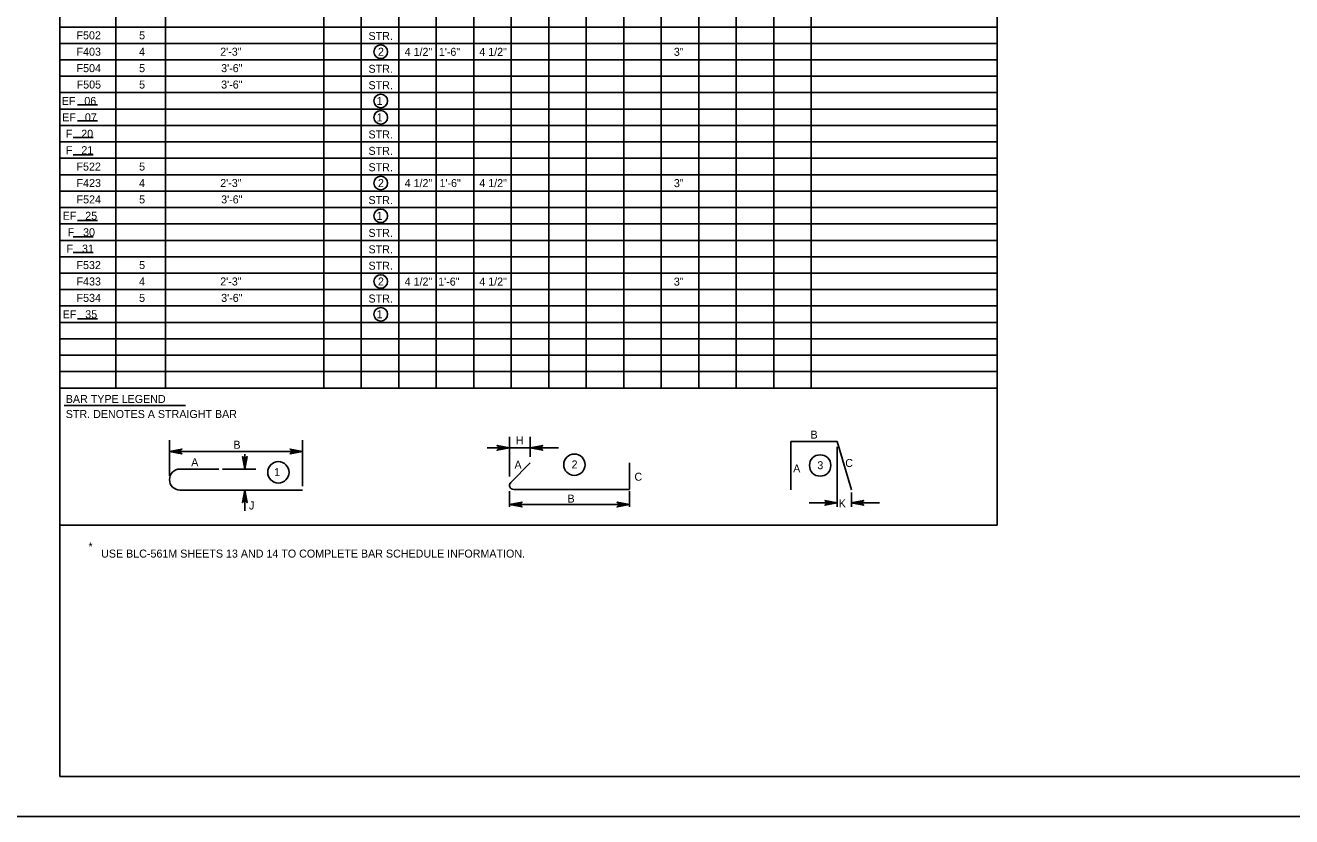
# Model space of a CAD drawing. Extents: x 638255 to 640306, y 296059 to 298435.
# Drawn here: x 639303.6 to 639778.4, y 296059.5 to 296356.1 of the extents above; entities that cross this region are included whole.
import ezdxf

# ---------------------------------------------------------------- set-up
doc = ezdxf.new("R2010")
doc.units = 0
for name, color, linetype in [('2', 7, 'Continuous'), ('3', 7, 'Continuous'), ('4', 7, 'Continuous'), ('6', 7, 'Continuous'), ('PLT-BNDY', 7, 'Continuous')]:
    doc.layers.add(name, color=color, linetype=linetype)

msp = doc.modelspace()

# ---------------------------------------------------------------- linework, layer by layer
at = {"layer": '2'}
for p, q in [((639316.46, 296074.46), (639316.46, 296638.46)), ((640102.46, 296074.46), (639316.46, 296074.46))]:
    msp.add_line(p, q, dxfattribs=at)
at = {"layer": '3'}
for p, q in [((639590.59, 296200.08), (639608.03, 296200.08)), ((639590.59, 296181.98), (639590.59, 296200.08)), ((639608.03, 296200.08), (639613.32, 296181.96)), ((639485.61, 296184.73), (639492.94, 296192.06)), ((639530.12, 296182.1), (639530.12, 296192.05)), ((639361.57, 296189.77), (639376.08, 296189.77)), ((639361.57, 296181.86), (639407.49, 296181.86)), ((639486.7, 296182.1), (639530.12, 296182.1))]:
    msp.add_line(p, q, dxfattribs=at)
for centre, radius, start in [((639361.57, 296185.82), 3.95, 90), ((639486.7, 296183.64), 1.54, 135)]:
    msp.add_arc(centre, radius, start, 270, dxfattribs=at)
at = {"layer": '4'}
for p, q in [((639323.18, 296326.28), (639330.59, 296326.28)), ((639323.18, 296320.25), (639330.59, 296320.25)), ((639321.56, 296314.1), (639328.97, 296314.1)), ((639321.56, 296307.49), (639328.97, 296307.49)), ((639323.18, 296282.92), (639330.59, 296282.92)), ((639321.56, 296276.77), (639328.97, 296276.77)), ((639321.56, 296270.98), (639328.97, 296270.98)), ((639323.18, 296246.05), (639330.59, 296246.05)), ((639318.19, 296213.61), (639363.66, 296213.61)), ((639485.16, 296186.91), (639485.16, 296201.88)), ((639492.92, 296194.37), (639492.92, 296201.88)), ((639357.61, 296187.28), (639357.61, 296200.59)), ((639360.42, 296196.38), (639404.69, 296196.38)), ((639407.49, 296183.32), (639407.49, 296200.59)), ((639476.7, 296197.67), (639503.48, 296197.67)), ((639608.03, 296198.06), (639608.03, 296175.64)), ((639385.84, 296192.58), (639385.84, 296195.38)), ((639377.54, 296189.77), (639390.04, 296189.77)), ((639383.6, 296181.86), (639390.04, 296181.86)), ((639504.92, 296182.1), (639509.52, 296182.1)), ((639385.84, 296179.06), (639385.84, 296176.25)), ((639485.16, 296181.48), (639485.16, 296175.66)), ((639530.14, 296181.49), (639530.14, 296175.66)), ((639597.46, 296177.1), (639605.8, 296177.1)), ((639613.32, 296180.95), (639613.32, 296175.56)), ((639616.1, 296177.1), (639623.92, 296177.1)), ((639385.84, 296176.25), (639385.84, 296174.15)), ((639485.16, 296176.42), (639530.14, 296176.42))]:
    msp.add_line(p, q, dxfattribs=at)
for points in [[(639357.61, 296196.38), (639362.27, 296197.25), (639361.91, 296197), (639361.73, 296196.69), (639361.67, 296196.38), (639361.73, 296196.06), (639361.91, 296195.75), (639362.27, 296195.5), (639357.61, 296196.38), (639361.91, 296195.75), (639361.73, 296196.06), (639357.61, 296196.38), (639361.67, 296196.38), (639361.73, 296196.69), (639357.61, 296196.38), (639361.91, 296197)], [(639407.49, 296196.38), (639402.83, 296195.5), (639403.19, 296195.75), (639403.37, 296196.06), (639403.43, 296196.38), (639403.37, 296196.69), (639403.19, 296197), (639402.83, 296197.25), (639407.49, 296196.38), (639403.19, 296197), (639403.37, 296196.69), (639407.49, 296196.38), (639403.43, 296196.38), (639403.37, 296196.06), (639407.49, 296196.38), (639403.19, 296195.75)], [(639485.16, 296197.67), (639480.5, 296196.8), (639480.86, 296197.05), (639481.05, 296197.36), (639481.1, 296197.67), (639481.05, 296197.99), (639480.86, 296198.3), (639480.5, 296198.55), (639485.16, 296197.67), (639480.86, 296198.3), (639481.05, 296197.99), (639485.16, 296197.67), (639481.1, 296197.67), (639481.05, 296197.36), (639485.16, 296197.67), (639480.86, 296197.05)], [(639492.92, 296197.67), (639497.58, 296198.55), (639497.22, 296198.3), (639497.04, 296197.99), (639496.99, 296197.67), (639497.04, 296197.36), (639497.22, 296197.05), (639497.58, 296196.8), (639492.92, 296197.67), (639497.22, 296197.05), (639497.04, 296197.36), (639492.92, 296197.67), (639496.99, 296197.67), (639497.04, 296197.99), (639492.92, 296197.67), (639497.22, 296198.3)], [(639385.84, 296189.77), (639384.97, 296194.43), (639385.21, 296194.07), (639385.53, 296193.89), (639385.84, 296193.83), (639386.15, 296193.89), (639386.46, 296194.07), (639386.71, 296194.43), (639385.84, 296189.77), (639386.46, 296194.07), (639386.15, 296193.89), (639385.84, 296189.77), (639385.84, 296193.83), (639385.53, 296193.89), (639385.84, 296189.77), (639385.21, 296194.07)], [(639385.84, 296181.86), (639386.71, 296177.2), (639386.46, 296177.56), (639386.15, 296177.75), (639385.84, 296177.8), (639385.53, 296177.75), (639385.21, 296177.56), (639384.97, 296177.2), (639385.84, 296181.86), (639385.21, 296177.56), (639385.53, 296177.75), (639385.84, 296181.86), (639385.84, 296177.8), (639386.15, 296177.75), (639385.84, 296181.86), (639386.46, 296177.56)], [(639485.16, 296176.42), (639489.82, 296177.29), (639489.47, 296177.04), (639489.28, 296176.73), (639489.23, 296176.42), (639489.28, 296176.11), (639489.47, 296175.79), (639489.82, 296175.55), (639485.16, 296176.42), (639489.47, 296175.79), (639489.28, 296176.11), (639485.16, 296176.42), (639489.23, 296176.42), (639489.28, 296176.73), (639485.16, 296176.42), (639489.47, 296177.04)], [(639530.14, 296176.42), (639525.48, 296175.55), (639525.83, 296175.79), (639526.02, 296176.11), (639526.07, 296176.42), (639526.02, 296176.73), (639525.83, 296177.04), (639525.48, 296177.29), (639530.14, 296176.42), (639525.83, 296177.04), (639526.02, 296176.73), (639530.14, 296176.42), (639526.07, 296176.42), (639526.02, 296176.11), (639530.14, 296176.42), (639525.83, 296175.79)], [(639608.04, 296177.1), (639603.38, 296176.22), (639603.73, 296176.47), (639603.92, 296176.78), (639603.97, 296177.1), (639603.92, 296177.41), (639603.73, 296177.72), (639603.38, 296177.97), (639608.04, 296177.1), (639603.73, 296177.72), (639603.92, 296177.41), (639608.04, 296177.1), (639603.97, 296177.1), (639603.92, 296176.78), (639608.04, 296177.1), (639603.73, 296176.47)], [(639613.3, 296177.1), (639617.96, 296177.97), (639617.6, 296177.72), (639617.41, 296177.41), (639617.36, 296177.1), (639617.41, 296176.78), (639617.6, 296176.47), (639617.96, 296176.22), (639613.3, 296177.1), (639617.6, 296176.47), (639617.41, 296176.78), (639613.3, 296177.1), (639617.36, 296177.1), (639617.41, 296177.41), (639613.3, 296177.1), (639617.6, 296177.72)]]:
    msp.add_lwpolyline(points, dxfattribs=at)
for points in [[(639360.42, 296196.85), (639360.42, 296195.91), (639357.61, 296196.38)], [(639404.69, 296196.85), (639404.69, 296195.91), (639407.49, 296196.38)], [(639385.37, 296192.58), (639386.31, 296192.58), (639385.84, 296189.77)], [(639385.37, 296179.06), (639386.31, 296179.06), (639385.84, 296181.86)], [(639605.23, 296177.57), (639605.23, 296176.63), (639608.04, 296177.1)], [(639616.1, 296177.57), (639616.1, 296176.63), (639613.3, 296177.1)], [(639487.97, 296175.95), (639487.97, 296176.89), (639485.16, 296176.42)], [(639527.33, 296175.95), (639527.33, 296176.89), (639530.14, 296176.42)]]:
    msp.add_lwpolyline(points, close=True, dxfattribs=at)
for centre, radius in [((639436.85, 296346.2), 2.55), ((639436.85, 296327.74), 2.55), ((639436.85, 296321.59), 2.55), ((639436.85, 296296.98), 2.55), ((639436.85, 296284.68), 2.55), ((639436.85, 296260.07), 2.55), ((639436.85, 296247.77), 2.55), ((639398.46, 296188.53), 4.01), ((639509.49, 296191.39), 4.01), ((639601.62, 296191.1), 4.01)]:
    msp.add_circle(centre, radius, dxfattribs=at)
at = {"layer": '6'}
for p, q in [((639667.97, 296168.79), (639667.97, 296638.46)), ((639337.55, 296220.13), (639337.55, 296607.7)), ((639356.11, 296220.13), (639356.11, 296607.7)), ((639415.49, 296220.13), (639415.49, 296607.7)), ((639429.55, 296220.13), (639429.55, 296607.7)), ((639443.61, 296220.13), (639443.61, 296607.7)), ((639457.67, 296220.13), (639457.67, 296607.7)), ((639471.73, 296220.13), (639471.73, 296607.7)), ((639485.79, 296220.13), (639485.79, 296607.7)), ((639499.85, 296220.13), (639499.85, 296607.7)), ((639513.92, 296220.13), (639513.92, 296607.7)), ((639527.98, 296220.13), (639527.98, 296607.7)), ((639542.04, 296220.13), (639542.04, 296607.7)), ((639556.1, 296220.13), (639556.1, 296607.7)), ((639570.16, 296220.13), (639570.16, 296607.7)), ((639584.22, 296220.13), (639584.22, 296607.7)), ((639598.28, 296220.13), (639598.28, 296607.7)), ((639316.46, 296355.47), (639667.97, 296355.47)), ((639316.46, 296349.32), (639667.97, 296349.32)), ((639316.46, 296343.17), (639667.97, 296343.17)), ((639316.46, 296337.02), (639667.97, 296337.02)), ((639316.46, 296330.86), (639667.97, 296330.86)), ((639316.46, 296324.71), (639667.97, 296324.71)), ((639316.46, 296318.56), (639667.97, 296318.56)), ((639316.46, 296312.41), (639667.97, 296312.41)), ((639316.46, 296306.26), (639667.97, 296306.26)), ((639316.46, 296300.11), (639667.97, 296300.11)), ((639316.46, 296293.95), (639667.97, 296293.95)), ((639316.46, 296287.8), (639667.97, 296287.8)), ((639316.46, 296281.65), (639667.97, 296281.65)), ((639316.46, 296275.5), (639667.97, 296275.5)), ((639316.46, 296269.35), (639667.97, 296269.35)), ((639316.46, 296263.19), (639667.97, 296263.19)), ((639316.46, 296257.04), (639667.97, 296257.04)), ((639316.46, 296250.89), (639667.97, 296250.89)), ((639316.46, 296244.74), (639667.97, 296244.74)), ((639316.46, 296238.59), (639667.97, 296238.59)), ((639316.46, 296232.43), (639667.97, 296232.43)), ((639316.46, 296226.28), (639667.97, 296226.28)), ((639316.46, 296220.13), (639667.97, 296220.13)), ((639316.46, 296168.79), (639667.97, 296168.79))]:
    msp.add_line(p, q, dxfattribs=at)
at = {"layer": 'PLT-BNDY'}
msp.add_lwpolyline([(639276.46, 296653.46), (640117.46, 296653.46), (640117.46, 296059.46), (639276.46, 296059.46)], close=True, dxfattribs=at)

# ---------------------------------------------------------------- texts
at = {"layer": '4'}
for s, height, p in [('F502', 3, (639322.76, 296350.86)), ('5', 3, (639346.24, 296350.86)), ('STR.', 3, (639432.26, 296350.61)), ('F403', 3, (639322.78, 296344.71)), ('4', 3, (639346.21, 296344.71)), ('2\'-3"', 3, (639376.66, 296344.71)), ('2', 3, (639435.8, 296344.69)), ('4 1/2"', 3, (639445.82, 296344.66)), ('1\'-6"', 2.996, (639458.64, 296344.66)), ('4 1/2"', 3, (639473.8, 296344.66)), ('3"', 3, (639546.76, 296344.66)), ('F504', 3, (639322.79, 296338.55)), ('5', 3, (639346.24, 296338.55)), ('3\'-6"', 3, (639377.01, 296338.55)), ('STR.', 3, (639432.26, 296338.31)), ('F505', 3, (639322.82, 296332.4)), ('5', 3, (639346.24, 296332.4)), ('3\'-6"', 3, (639377.01, 296332.4)), ('STR.', 3, (639432.26, 296332.16)), ('EF   06', 3, (639317.23, 296326.25)), ('1', 3, (639435.28, 296326.24)), ('EF   07', 3, (639317.42, 296320.1)), ('1', 3, (639435.28, 296320.09)), ('F   20', 3, (639318.74, 296313.95)), ('STR.', 3, (639432.26, 296313.7)), ('F   21', 3, (639318.78, 296307.8)), ('STR.', 3, (639432.26, 296307.55)), ('F522', 3, (639322.76, 296301.64)), ('5', 3, (639346.24, 296301.64)), ('STR.', 3, (639432.26, 296301.4)), ('F423', 3, (639322.78, 296295.49)), ('4', 3, (639346.21, 296295.49)), ('2\'-3"', 3, (639376.66, 296295.49)), ('2', 3, (639435.8, 296295.48)), ('4 1/2"', 3, (639445.82, 296295.45)), ('1\'-6"', 2.996, (639458.88, 296295.45)), ('4 1/2"', 3, (639473.8, 296295.45)), ('3"', 3, (639546.76, 296295.45)), ('F524', 3, (639322.79, 296289.34)), ('5', 3, (639346.24, 296289.34)), ('3\'-6"', 3, (639377.01, 296289.34)), ('STR.', 3, (639432.26, 296289.09)), ('EF   25', 3, (639317.57, 296283.19)), ('1', 3, (639435.28, 296283.18)), ('F   30', 3, (639319.44, 296277.04)), ('STR.', 3, (639432.26, 296276.79)), ('F   31', 3, (639319.02, 296270.88)), ('STR.', 3, (639432.26, 296270.64)), ('F532', 3, (639322.76, 296264.73)), ('5', 3, (639346.24, 296264.73)), ('STR.', 3, (639432.26, 296264.49)), ('F433', 3, (639322.78, 296258.58)), ('4', 3, (639346.21, 296258.58)), ('2\'-3"', 3, (639376.66, 296258.58)), ('2', 3, (639435.8, 296258.57)), ('4 1/2"', 3, (639445.82, 296258.54)), ('1\'-6"', 2.996, (639458.39, 296258.54)), ('4 1/2"', 3, (639473.8, 296258.54)), ('3"', 3, (639546.76, 296258.54)), ('F534', 3, (639322.79, 296252.43)), ('5', 3, (639346.24, 296252.43)), ('3\'-6"', 3, (639377.01, 296252.43)), ('STR.', 3, (639432.26, 296252.18)), ('EF   35', 3, (639317.57, 296246.28)), ('1', 3, (639435.28, 296246.27)), ('BAR TYPE LEGEND', 3.0001, (639318.74, 296214.53)), ('STR. DENOTES A STRAIGHT BAR', 3.0001, (639318.74, 296208.89)), ('H', 3, (639487.47, 296198.99)), ('B', 3, (639597.99, 296201.16)), ('B', 3, (639381.6, 296197.37)), ('A', 3, (639365.78, 296190.82)), ('A', 3, (639486.99, 296189.89)), ('2', 3, (639508.41, 296189.99)), ('A', 3, (639591.5, 296188.49)), ('3', 3, (639600.56, 296189.69)), ('C', 3, (639611.04, 296190.54)), ('1', 3, (639396.85, 296187.12)), ('C', 3, (639531.99, 296185.39)), ('J', 3, (639387.43, 296174.6)), ('B', 3, (639506.88, 296177.19)), ('K', 3, (639608.59, 296175.38)), ('*', 3, (639327.28, 296159.24)), ('USE BLC-561M SHEETS 13 AND 14 TO COMPLETE BAR SCHEDULE INFORMATION.', 3.0001, (639332, 296156.57))]:
    msp.add_text(s, height=height, dxfattribs=at).set_placement(p)

doc.saveas('drawing.dxf')
